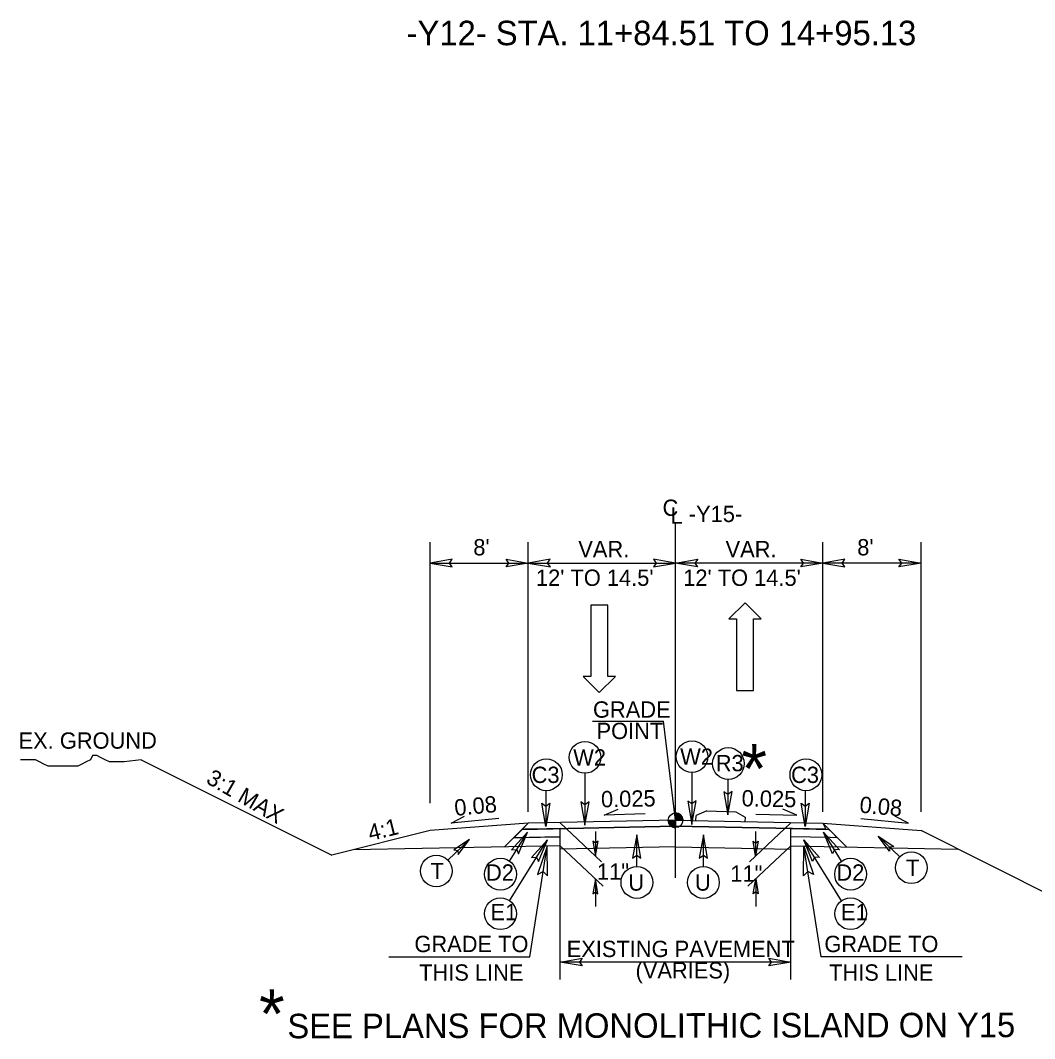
# Model space of a CAD drawing. Extents: x 2320980 to 2456309, y 595047 to 606177.
# Drawn here: x 2455881.9 to 2455964.5, y 595918 to 596000.9 of the extents above; entities that cross this region are included whole.
import ezdxf

# ---------------------------------------------------------------- set-up
doc = ezdxf.new("R2010")
doc.units = 0
for name, color, linetype in [('Old_Level_1', 7, 'Continuous'), ('Old_Level_11', 7, 'Continuous'), ('Old_Level_2', 7, 'Continuous'), ('Old_Level_20', 7, 'Continuous'), ('Old_Level_21', 7, 'Continuous'), ('Old_Level_3', 7, 'Continuous'), ('Prop Conc 5in Monolithic Keyed In Island', 7, 'Continuous'), ('Prop Dimension', 7, 'Continuous'), ('Prop Dimension Text', 7, 'Continuous'), ('Prop Lane Arrow CELL', 7, 'Continuous'), ('Prop Terminator CELL', 7, 'Continuous'), ('Typical Grade Point Symbol CELL', 7, 'Continuous'), ('Typical ID Circle CELL', 7, 'Continuous'), ('Typical Pavement Slope CELL', 7, 'Continuous'), ('Typical Pavement Slope Information CELL', 7, 'Continuous'), ('Typical Slope Point Local CELL', 7, 'Continuous'), ('Typical Terminator CELL', 7, 'Continuous')]:
    doc.layers.add(name, color=color, linetype=linetype)

msp = doc.modelspace()

# ---------------------------------------------------------------- linework, layer by layer
at = {"layer": 'Old_Level_1'}
for p, q in [((2455928.522, 595943.847), (2455934.302, 595943.847)), ((2455935.277, 595935.759), (2455934.302, 595943.847)), ((2455923.279, 595935.516), (2455915.279, 595934.915)), ((2455925.873, 595933.416), (2455925.873, 595935.088)), ((2455944.684, 595933.416), (2455944.684, 595935.088)), ((2455947.279, 595935.515), (2455955.279, 595934.915)), ((2455935.279, 595933.604), (2455925.873, 595933.416)), ((2455935.279, 595933.605), (2455944.684, 595933.419))]:
    msp.add_line(p, q, dxfattribs=at)
at = {"layer": 'Old_Level_11'}
for points in [[(2455924.857, 595931.233), (2455924.818, 595933.662), (2455924.026, 595931.349), (2455924.494, 595931.585)], [(2455945.701, 595931.233), (2455945.739, 595933.662), (2455946.531, 595931.349), (2455946.063, 595931.585)]]:
    msp.add_lwpolyline(points, close=True, dxfattribs=at)
at = {"layer": 'Old_Level_21'}
for p, q in [((2455915.279, 595937.161), (2455915.279, 595958.408)), ((2455923.279, 595936.44), (2455923.279, 595958.408)), ((2455923.279, 595937.161), (2455923.279, 595958.408)), ((2455947.279, 595936.44), (2455947.279, 595958.408)), ((2455955.279, 595936.44), (2455955.279, 595958.408)), ((2455915.279, 595956.717), (2455923.279, 595956.717)), ((2455923.279, 595956.717), (2455935.279, 595956.717)), ((2455947.279, 595956.717), (2455935.279, 595956.717)), ((2455955.279, 595956.717), (2455947.279, 595956.717)), ((2455923.411, 595924.631), (2455924.818, 595933.662)), ((2455925.873, 595922.788), (2455925.873, 595933.416)), ((2455944.684, 595922.788), (2455944.684, 595933.416)), ((2455947.147, 595924.631), (2455945.739, 595933.662)), ((2455911.929, 595924.631), (2455923.411, 595924.631)), ((2455944.684, 595924.213), (2455925.873, 595924.213)), ((2455958.629, 595924.631), (2455947.147, 595924.631))]:
    msp.add_line(p, q, dxfattribs=at)
at = {"layer": 'Old_Level_3'}
msp.add_line((2455935.279, 595935.274), (2455925.279, 595935.076), dxfattribs=at)
at = {"layer": 'Prop Conc 5in Monolithic Keyed In Island'}
for p, q in [((2455937.817, 595936.54), (2455936.948, 595936.15)), ((2455937.817, 595936.54), (2455940.196, 595936.442)), ((2455936.931, 595935.725), (2455936.948, 595936.15)), ((2455940.196, 595936.442), (2455940.947, 595936.026)), ((2455940.947, 595936.026), (2455940.931, 595935.643))]:
    msp.add_line(p, q, dxfattribs=at)
at = {"layer": 'Prop Dimension'}
for p, q in [((2455925.874, 595935.565), (2455929.252, 595932.382)), ((2455928.751, 595934.854), (2455928.751, 595932.854)), ((2455944.683, 595935.565), (2455941.306, 595932.382)), ((2455941.806, 595934.854), (2455941.806, 595932.854)), ((2455925.873, 595933.689), (2455929.378, 595930.386)), ((2455944.684, 595933.689), (2455941.18, 595930.386)), ((2455928.75, 595930.978), (2455928.75, 595928.727)), ((2455941.807, 595930.978), (2455941.807, 595928.727))]:
    msp.add_line(p, q, dxfattribs=at)
at = {"layer": 'Prop Dimension Text'}
for p, q in [((2455935.279, 595931.061), (2455935.279, 595959.923)), ((2455916.721, 595932.522), (2455918.479, 595934.203)), ((2455953.558, 595932.786), (2455951.799, 595934.467))]:
    msp.add_line(p, q, dxfattribs=at)
for points in [[(2455932.796, 595936.274), (2455929.473, 595936.183), (2455930.609, 595936.672)], [(2455941.831, 595936.27), (2455945.155, 595936.179), (2455944.018, 595936.667)], [(2455920.885, 595935.913), (2455916.994, 595935.539), (2455918.095, 595936.104)], [(2455950.368, 595935.904), (2455954.258, 595935.529), (2455953.158, 595936.095)]]:
    msp.add_lwpolyline(points, dxfattribs=at)
for centre in [(2455927.901, 595940.882), (2455936.616, 595940.945), (2455939.578, 595940.384), (2455924.759, 595939.464), (2455945.897, 595939.464), (2455915.786, 595931.629), (2455921.016, 595931.369), (2455949.541, 595931.369), (2455954.492, 595931.892), (2455932.128, 595930.694), (2455937.551, 595930.694), (2455921.014, 595928.147), (2455949.543, 595928.147)]:
    msp.add_circle(centre, 1.293, dxfattribs=at)
at = {"layer": 'Prop Lane Arrow CELL'}
for p, q in [((2455928.382, 595953.296), (2455928.382, 595947.478)), ((2455929.754, 595953.296), (2455928.382, 595953.296)), ((2455929.754, 595947.478), (2455929.754, 595953.296)), ((2455940.959, 595953.467), (2455939.629, 595952.158)), ((2455942.247, 595952.158), (2455940.959, 595953.467)), ((2455939.629, 595952.158), (2455940.252, 595952.158)), ((2455940.252, 595952.158), (2455940.252, 595946.339)), ((2455941.624, 595946.339), (2455941.624, 595952.158)), ((2455941.624, 595952.158), (2455942.247, 595952.158)), ((2455928.382, 595947.478), (2455927.759, 595947.478)), ((2455927.759, 595947.478), (2455929.047, 595946.168)), ((2455929.047, 595946.168), (2455930.377, 595947.478)), ((2455930.377, 595947.478), (2455929.754, 595947.478)), ((2455940.252, 595946.339), (2455941.624, 595946.339))]:
    msp.add_line(p, q, dxfattribs=at)
at = {"layer": 'Prop Terminator CELL'}
for points in [[(2455928.545, 595934.051), (2455928.751, 595932.854), (2455928.964, 595934.058), (2455928.751, 595933.905)], [(2455942.012, 595934.051), (2455941.806, 595932.854), (2455941.593, 595934.058), (2455941.806, 595933.905)], [(2455928.956, 595929.781), (2455928.75, 595930.978), (2455928.537, 595929.774), (2455928.75, 595929.927)], [(2455941.601, 595929.781), (2455941.807, 595930.978), (2455942.02, 595929.774), (2455941.807, 595929.927)]]:
    msp.add_lwpolyline(points, close=True, dxfattribs=at)
at = {"layer": 'Typical Grade Point Symbol CELL'}
for p, q in [((2455934.682, 595935.759), (2455935.277, 595935.759)), ((2455935.276, 595935.163), (2455935.277, 595935.759)), ((2455935.277, 595935.759), (2455935.276, 595935.163)), ((2455935.277, 595935.759), (2455935.277, 595936.354)), ((2455935.873, 595935.759), (2455935.277, 595935.759))]:
    msp.add_line(p, q, dxfattribs=at)
for points in [[(2455934.685, 595935.759), (2455934.685, 595935.694)], [(2455934.697, 595935.759), (2455934.697, 595935.624)], [(2455934.709, 595935.759), (2455934.709, 595935.581)], [(2455934.721, 595935.759), (2455934.721, 595935.546)], [(2455934.732, 595935.759), (2455934.732, 595935.518)], [(2455934.744, 595935.759), (2455934.744, 595935.493)], [(2455934.756, 595935.759), (2455934.756, 595935.47)], [(2455934.768, 595935.759), (2455934.768, 595935.449)], [(2455934.78, 595935.759), (2455934.78, 595935.431)], [(2455934.792, 595935.759), (2455934.792, 595935.413)], [(2455934.804, 595935.759), (2455934.804, 595935.398)], [(2455934.816, 595935.759), (2455934.816, 595935.383)], [(2455934.828, 595935.759), (2455934.828, 595935.368)], [(2455934.84, 595935.759), (2455934.84, 595935.355)], [(2455934.851, 595935.759), (2455934.851, 595935.342)], [(2455934.863, 595935.759), (2455934.863, 595935.33)], [(2455934.875, 595935.759), (2455934.875, 595935.319)], [(2455934.887, 595935.759), (2455934.887, 595935.309)], [(2455934.899, 595935.759), (2455934.899, 595935.298)], [(2455934.911, 595935.759), (2455934.911, 595935.289)], [(2455934.923, 595935.759), (2455934.923, 595935.28)], [(2455934.935, 595935.759), (2455934.935, 595935.272)], [(2455934.947, 595935.759), (2455934.947, 595935.264)], [(2455934.959, 595935.759), (2455934.959, 595935.256)], [(2455934.971, 595935.759), (2455934.971, 595935.248)], [(2455934.982, 595935.759), (2455934.982, 595935.241)], [(2455934.994, 595935.759), (2455934.994, 595935.235)], [(2455935.006, 595935.759), (2455935.006, 595935.228)], [(2455935.018, 595935.759), (2455935.018, 595935.223)], [(2455935.03, 595935.759), (2455935.03, 595935.218)], [(2455935.042, 595935.759), (2455935.042, 595935.212)], [(2455935.054, 595935.759), (2455935.054, 595935.207)], [(2455935.066, 595935.759), (2455935.066, 595935.202)], [(2455935.078, 595935.759), (2455935.078, 595935.198)], [(2455935.09, 595935.759), (2455935.09, 595935.194)], [(2455935.102, 595935.759), (2455935.102, 595935.19)], [(2455935.113, 595935.759), (2455935.113, 595935.187)], [(2455935.125, 595935.759), (2455935.125, 595935.183)], [(2455935.137, 595935.759), (2455935.137, 595935.181)], [(2455935.149, 595935.759), (2455935.149, 595935.178)], [(2455935.161, 595935.759), (2455935.161, 595935.175)], [(2455935.173, 595935.759), (2455935.173, 595935.173)], [(2455935.185, 595935.759), (2455935.185, 595935.171)], [(2455935.197, 595935.759), (2455935.197, 595935.169)], [(2455935.209, 595935.759), (2455935.209, 595935.167)], [(2455935.221, 595935.759), (2455935.221, 595935.166)], [(2455935.232, 595935.759), (2455935.232, 595935.165)], [(2455935.244, 595935.759), (2455935.244, 595935.165)], [(2455935.256, 595935.759), (2455935.256, 595935.163)], [(2455935.268, 595935.759), (2455935.268, 595935.163), (2455935.268, 595935.163)], [(2455935.283, 595936.354), (2455935.283, 595936.354), (2455935.283, 595935.759)], [(2455935.295, 595936.354), (2455935.295, 595935.759)], [(2455935.307, 595936.353), (2455935.307, 595935.759)], [(2455935.318, 595936.353), (2455935.318, 595935.759)], [(2455935.33, 595936.351), (2455935.33, 595935.759)], [(2455935.342, 595936.35), (2455935.342, 595935.759)], [(2455935.354, 595936.349), (2455935.354, 595935.759)], [(2455935.366, 595936.347), (2455935.366, 595935.759)], [(2455935.378, 595936.346), (2455935.378, 595935.759)], [(2455935.39, 595936.343), (2455935.39, 595935.759)], [(2455935.402, 595936.341), (2455935.402, 595935.759)], [(2455935.414, 595936.338), (2455935.414, 595935.759)], [(2455935.426, 595936.335), (2455935.426, 595935.759)], [(2455935.437, 595936.332), (2455935.437, 595935.759)], [(2455935.449, 595936.329), (2455935.449, 595935.759)], [(2455935.461, 595936.325), (2455935.461, 595935.759)], [(2455935.473, 595936.321), (2455935.473, 595935.759)], [(2455935.485, 595936.317), (2455935.485, 595935.759)], [(2455935.497, 595936.312), (2455935.497, 595935.759)], [(2455935.509, 595936.306), (2455935.509, 595935.759)], [(2455935.521, 595936.301), (2455935.521, 595935.759)], [(2455935.533, 595936.296), (2455935.533, 595935.759)], [(2455935.545, 595936.291), (2455935.545, 595935.759)], [(2455935.557, 595936.284), (2455935.557, 595935.759)], [(2455935.568, 595936.277), (2455935.568, 595935.759)], [(2455935.58, 595936.271), (2455935.58, 595935.759)], [(2455935.592, 595936.264), (2455935.592, 595935.759)], [(2455935.604, 595936.256), (2455935.604, 595935.759)], [(2455935.616, 595936.248), (2455935.616, 595935.759)], [(2455935.628, 595936.239), (2455935.628, 595935.759)], [(2455935.64, 595936.231), (2455935.64, 595935.759)], [(2455935.652, 595936.222), (2455935.652, 595935.759)], [(2455935.664, 595936.211), (2455935.664, 595935.759)], [(2455935.676, 595936.201), (2455935.676, 595935.759)], [(2455935.688, 595936.19), (2455935.688, 595935.759)], [(2455935.699, 595936.178), (2455935.699, 595935.759)], [(2455935.711, 595936.166), (2455935.711, 595935.759)], [(2455935.723, 595936.153), (2455935.723, 595935.759)], [(2455935.735, 595936.138), (2455935.735, 595935.759)], [(2455935.747, 595936.124), (2455935.747, 595935.759)], [(2455935.759, 595936.108), (2455935.759, 595935.759)], [(2455935.771, 595936.091), (2455935.771, 595935.759)], [(2455935.783, 595936.072), (2455935.783, 595935.759)], [(2455935.795, 595936.052), (2455935.795, 595935.759)], [(2455935.807, 595936.031), (2455935.807, 595935.759)], [(2455935.818, 595936.006), (2455935.818, 595935.759)], [(2455935.83, 595935.978), (2455935.83, 595935.759)], [(2455935.842, 595935.945), (2455935.842, 595935.759)], [(2455935.854, 595935.904), (2455935.854, 595935.759)], [(2455935.866, 595935.843), (2455935.866, 595935.759)]]:
    msp.add_lwpolyline(points, dxfattribs=at)
msp.add_circle((2455935.277, 595935.759), 0.595, dxfattribs=at)
for start, end in [(179.99048, 269.99048), (359.99048, 89.99048)]:
    msp.add_arc((2455935.277, 595935.759), 0.595, start, end, dxfattribs=at)
at = {"layer": 'Typical ID Circle CELL'}
for p, q in [((2455927.901, 595939.589), (2455927.901, 595935.367)), ((2455936.616, 595939.652), (2455936.616, 595935.43)), ((2455939.542, 595939.091), (2455939.542, 595936.194)), ((2455924.708, 595938.192), (2455924.708, 595935.251)), ((2455945.846, 595938.192), (2455945.846, 595935.251)), ((2455921.747, 595929.212), (2455924.819, 595934.133)), ((2455921.749, 595932.434), (2455923.204, 595934.766)), ((2455932.12, 595931.987), (2455932.12, 595934.57)), ((2455937.543, 595931.987), (2455937.543, 595934.57)), ((2455948.811, 595929.212), (2455945.738, 595934.133)), ((2455948.809, 595932.434), (2455947.353, 595934.766))]:
    msp.add_line(p, q, dxfattribs=at)
at = {"layer": 'Typical Pavement Slope CELL'}
for p, q in [((2455935.279, 595935.757), (2455923.278, 595935.515)), ((2455935.279, 595935.757), (2455923.279, 595935.516)), ((2455935.279, 595935.757), (2455923.279, 595935.516)), ((2455935.279, 595935.757), (2455923.279, 595935.516)), ((2455935.279, 595935.757), (2455947.279, 595935.516)), ((2455935.279, 595935.274), (2455935.279, 595935.757)), ((2455935.279, 595935.274), (2455935.279, 595935.757)), ((2455935.279, 595935.757), (2455947.279, 595935.515)), ((2455935.279, 595935.274), (2455935.279, 595935.757)), ((2455923.279, 595935.516), (2455921.356, 595933.593)), ((2455922.786, 595935.023), (2455922.504, 595934.741)), ((2455923.278, 595935.515), (2455922.786, 595935.023)), ((2455922.786, 595935.023), (2455935.279, 595935.274)), ((2455935.279, 595935.274), (2455922.786, 595935.023)), ((2455925.873, 595935.088), (2455922.786, 595935.023)), ((2455923.027, 595935.032), (2455935.279, 595935.274)), ((2455926.529, 595935.101), (2455923.027, 595935.032)), ((2455925.873, 595934.409), (2455925.873, 595935.088)), ((2455947.53, 595935.032), (2455935.279, 595935.274)), ((2455935.279, 595935.274), (2455947.532, 595935.028)), ((2455944.684, 595935.088), (2455947.771, 595935.023)), ((2455944.684, 595934.409), (2455944.684, 595935.088)), ((2455947.279, 595935.516), (2455949.202, 595933.593)), ((2455947.279, 595935.515), (2455947.53, 595935.032)), ((2455947.771, 595935.023), (2455948.053, 595934.741)), ((2455922.504, 595934.741), (2455922.097, 595934.334)), ((2455925.873, 595934.409), (2455922.097, 595934.334)), ((2455922.097, 595934.334), (2455922.67, 595934.345)), ((2455922.67, 595934.345), (2455925.873, 595934.409)), ((2455947.888, 595934.345), (2455944.684, 595934.409)), ((2455948.46, 595934.334), (2455947.888, 595934.345)), ((2455948.053, 595934.741), (2455948.46, 595934.334)), ((2455925.873, 595933.683), (2455909.002, 595933.346)), ((2455944.684, 595933.683), (2455958.286, 595933.411))]:
    msp.add_line(p, q, dxfattribs=at)
at = {"layer": 'Typical Slope Point Local CELL'}
for p, q in [((2455891.746, 595940.682), (2455907.279, 595932.915)), ((2455915.279, 595934.915), (2455907.279, 595932.915)), ((2455980.563, 595922.272), (2455955.279, 595934.915))]:
    msp.add_line(p, q, dxfattribs=at)
msp.add_lwpolyline([(2455891.746, 595940.682), (2455890.366, 595940.51), (2455890.021, 595940.51), (2455889.503, 595940.51), (2455889.158, 595940.51), (2455888.813, 595940.682), (2455888.468, 595940.855), (2455888.123, 595941.028), (2455887.778, 595941.028), (2455887.605, 595940.682), (2455887.26, 595940.51), (2455886.915, 595940.337), (2455886.571, 595940.165), (2455886.226, 595940.165), (2455885.881, 595940.165), (2455885.536, 595940.165), (2455885.191, 595940.165), (2455884.846, 595940.165), (2455884.501, 595940.165), (2455884.156, 595940.165), (2455883.811, 595940.337), (2455883.466, 595940.51), (2455883.121, 595940.682), (2455882.603, 595940.682), (2455882.258, 595940.682), (2455881.913, 595940.682)], dxfattribs=at)
at = {"layer": 'Typical Terminator CELL'}
for points in [[(2455917.074, 595957.027), (2455915.279, 595956.717), (2455917.084, 595956.398), (2455916.855, 595956.717)], [(2455921.483, 595957.027), (2455923.279, 595956.717), (2455921.473, 595956.398), (2455921.703, 595956.717)], [(2455925.074, 595957.027), (2455923.279, 595956.717), (2455925.084, 595956.398), (2455924.855, 595956.717)], [(2455933.483, 595956.408), (2455935.279, 595956.717), (2455933.473, 595957.037), (2455933.703, 595956.717)], [(2455937.074, 595956.408), (2455935.279, 595956.717), (2455937.084, 595957.037), (2455936.855, 595956.717)], [(2455945.483, 595957.027), (2455947.279, 595956.717), (2455945.473, 595956.398), (2455945.703, 595956.717)], [(2455949.074, 595957.027), (2455947.279, 595956.717), (2455949.084, 595956.398), (2455948.855, 595956.717)], [(2455953.483, 595957.027), (2455955.279, 595956.717), (2455953.473, 595956.398), (2455953.703, 595956.717)], [(2455936.29, 595937.325), (2455936.616, 595935.43), (2455936.953, 595937.336), (2455936.616, 595937.094)], [(2455939.216, 595938.089), (2455939.542, 595936.194), (2455939.879, 595938.1), (2455939.542, 595937.857)], [(2455925.034, 595937.146), (2455924.708, 595935.251), (2455924.371, 595937.156), (2455924.708, 595936.914)], [(2455927.575, 595937.262), (2455927.901, 595935.367), (2455928.238, 595937.273), (2455927.901, 595937.031)], [(2455946.172, 595937.146), (2455945.846, 595935.251), (2455945.509, 595937.156), (2455945.846, 595936.914)], [(2455917.576, 595932.982), (2455918.479, 595934.203), (2455917.208, 595933.355), (2455917.53, 595933.295)], [(2455922.493, 595933.022), (2455923.219, 595934.803), (2455921.924, 595933.365), (2455922.338, 595933.392)], [(2455924.108, 595932.39), (2455924.834, 595934.17), (2455923.539, 595932.732), (2455923.953, 595932.759)], [(2455932.446, 595932.675), (2455932.12, 595934.57), (2455931.783, 595932.665), (2455932.12, 595932.907)], [(2455937.869, 595932.675), (2455937.543, 595934.57), (2455937.206, 595932.665), (2455937.543, 595932.907)], [(2455946.45, 595932.39), (2455945.723, 595934.17), (2455947.018, 595932.732), (2455946.604, 595932.759)], [(2455948.065, 595933.022), (2455947.338, 595934.803), (2455948.633, 595933.365), (2455948.219, 595933.392)], [(2455952.702, 595933.246), (2455951.799, 595934.467), (2455953.07, 595933.619), (2455952.748, 595933.559)], [(2455927.669, 595923.903), (2455925.873, 595924.213), (2455927.679, 595924.532), (2455927.449, 595924.213)], [(2455942.889, 595924.522), (2455944.684, 595924.213), (2455942.879, 595923.893), (2455943.108, 595924.213)]]:
    msp.add_lwpolyline(points, close=True, dxfattribs=at)

# ---------------------------------------------------------------- texts
at = {"layer": 'Old_Level_1'}
for s, p in [('GRADE', (2455928.552, 595944.118)), ('POINT', (2455928.842, 595942.375))]:
    msp.add_text(s, height=1.33, dxfattribs=at).set_placement(p)
for s, height, p in [('EX. GROUND', 1.33, (2455881.754, 595941.581)), ('*', 4, (2455940.653, 595937.967)), ('*', 4, (2455901.353, 595917.998)), ('SEE PLANS FOR MONOLITHIC ISLAND ON Y15', 1.995, (2455903.656, 595918.002))]:
    msp.add_text(s, height=height, rotation=0.08974, dxfattribs=at).set_placement(p)
at = {"layer": 'Old_Level_2'}
msp.add_text('-Y12- STA. 11+84.51 TO 14+95.13', height=1.995, dxfattribs=at).set_placement((2455913.368, 595998.895))
at = {"layer": 'Old_Level_20'}
for s, p in [('W2', (2455926.943, 595940.217)), ('W2', (2455935.658, 595940.28)), ('R3', (2455938.556, 595939.753)), ('C3', (2455923.552, 595938.799)), ('C3', (2455944.69, 595938.799)), ('T', (2455954.055, 595931.227)), ('T', (2455915.325, 595930.964)), ('D2', (2455919.835, 595930.84)), ('D2', (2455948.385, 595930.84)), ('U', (2455931.437, 595930.029)), ('U', (2455936.86, 595930.029)), ('E1', (2455920.203, 595927.618)), ('E1', (2455948.758, 595927.618))]:
    msp.add_text(s, height=1.33, dxfattribs=at).set_placement(p)
at = {"layer": 'Old_Level_21'}
for s, rotation, p in [('C', 0.00016, (2455934.22, 595960.556)), ('L', 0.00016, (2455934.88, 595959.923)), ('3:1 MAX', 329.88792, (2455896.943, 595938.845)), ('0.025', 1.14561, (2455929.217, 595936.809)), ('0.025', 358.85439, (2455940.653, 595936.901)), ('0.08', 5.34173, (2455917.321, 595936.115)), ('0.08', 354.65827, (2455950.227, 595936.391))]:
    msp.add_text(s, height=1.33, rotation=rotation, dxfattribs=at).set_placement(p)
for s, p in [('-Y15-', (2455936.362, 595960.053)), ("8'", (2455918.802, 595957.338)), ('VAR.', (2455927.355, 595957.184)), ('VAR.', (2455939.355, 595957.184)), ("8'", (2455950.08, 595957.338)), ("12' TO 14.5'", (2455923.906, 595954.856)), ("12' TO 14.5'", (2455935.906, 595954.856)), ('GRADE TO', (2455914.003, 595925.021)), ('EXISTING PAVEMENT', (2455926.41, 595924.619)), ('GRADE TO', (2455947.404, 595925.021)), ('(VARIES)', (2455932.022, 595922.876)), ('THIS LINE', (2455914.39, 595922.694)), ('THIS LINE', (2455947.791, 595922.694))]:
    msp.add_text(s, height=1.33, dxfattribs=at).set_placement(p)
at = {"layer": 'Typical Pavement Slope Information CELL'}
for p in [(2455928.879, 595930.913), (2455939.746, 595930.756)]:
    msp.add_text('11"', height=1.33, dxfattribs=at).set_placement(p)
at = {"layer": 'Typical Slope Point Local CELL'}
msp.add_text('4:1', height=1.33, rotation=14.03624, dxfattribs=at).set_placement((2455910.408, 595934.059))

doc.saveas('drawing.dxf')
